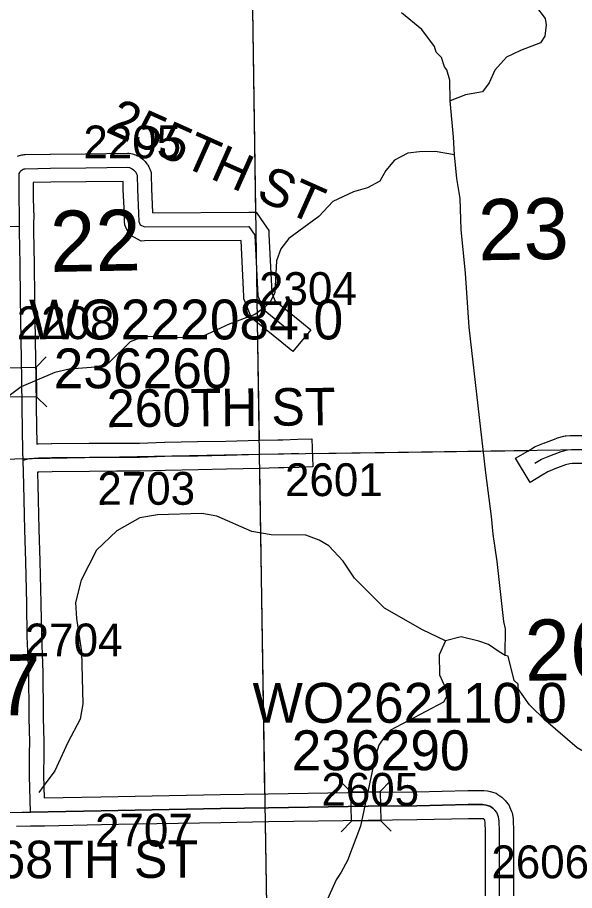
# Model space of a CAD drawing. Extents: x 23.6 to 68.7, y -63 to -29.
# Drawn here: x 54.174 to 55.361, y -50.351 to -48.49 of the extents above; entities that cross this region are included whole.
import ezdxf

# ---------------------------------------------------------------- set-up
doc = ezdxf.new("R2010")
doc.units = 0
for name, color, linetype in [('tdCoHydroRiver', 7, 'Continuous'), ('tdCoSecRdNmbr', 7, 'Continuous'), ('tdCoSecRdTxt', 7, 'Continuous'), ('tdCoSecRteBand', 7, 'Continuous'), ('tdCoSecRteCL', 7, 'Continuous'), ('tdCoSectLine', 7, 'Continuous'), ('tdCoSectLinePart', 7, 'Continuous'), ('tdCoSectNmbr', 7, 'Continuous'), ('tdCoStrucSec', 7, 'Continuous'), ('tdCoStrucSecCoName', 7, 'Continuous'), ('tdCoStrucSecFHWANum', 7, 'Continuous'), ('tdCoSurfGravel', 7, 'Continuous')]:
    doc.layers.add(name, color=color, linetype=linetype)

msp = doc.modelspace()

# ---------------------------------------------------------------- linework, layer by layer
at = {"layer": 'tdCoHydroRiver'}
for points in [[(55.2779, -48.4648), (55.2987, -48.4914), (55.3005, -48.5056), (55.2976, -48.5293), (55.2883, -48.5436), (55.2459, -48.5599), (55.2161, -48.5745), (55.1912, -48.6017), (55.1789, -48.6287), (55.1649, -48.6478), (55.1287, -48.6545), (55.0957, -48.6676)], [(55.0957, -48.6676), (55.0951, -48.6234), (55.0886, -48.6014), (55.0837, -48.5951), (55.0772, -48.5747), (55.066, -48.5638), (55.0627, -48.5512), (55.0354, -48.5152), (54.9923, -48.4794)], [(55.105, -48.7827), (55.103, -48.7448), (55.0957, -48.6676)], [(55.105, -48.7827), (55.0639, -48.7753), (55.0307, -48.7757), (55.0055, -48.7792), (54.9773, -48.7938), (54.9586, -48.8161), (54.9463, -48.8383), (54.9196, -48.8529), (54.8897, -48.8611), (54.8458, -48.8822), (54.8162, -48.9141), (54.752, -48.9607), (54.735, -48.983), (54.7258, -49.0084), (54.7219, -49.0763), (54.7127, -49.0954), (54.7002, -49.1082), (54.6799, -49.1226), (54.6249, -49.1438), (54.5605, -49.1731), (54.4437, -49.1698), (54.4138, -49.1812), (54.3686, -49.2259), (54.3497, -49.2341), (54.2835, -49.2396), (54.2536, -49.2463), (54.1814, -49.2772), (54.1532, -49.2981)], [(55.213, -49.8501), (55.2138, -49.7932), (55.2105, -49.7775), (55.1963, -49.6498), (55.1877, -49.5915), (55.184, -49.5536), (55.1718, -49.4607), (55.1364, -49.1501), (55.1287, -49.035), (55.1196, -48.9419), (55.1172, -48.8757), (55.1104, -48.8331), (55.105, -48.7827)], [(55.0863, -49.8185), (55.0371, -49.7954), (54.956, -49.7491), (54.892, -49.6851), (54.8679, -49.6491), (54.8375, -49.6164), (54.8169, -49.604), (54.7883, -49.5933), (54.7141, -49.5926), (54.673, -49.5852), (54.5984, -49.553), (54.5667, -49.5471), (54.4721, -49.5499), (54.4343, -49.5566), (54.3857, -49.5841), (54.342, -49.6257), (54.3096, -49.6892), (54.2976, -49.7367), (54.2996, -49.7714), (54.3099, -49.8423), (54.3129, -49.9528), (54.307, -49.986), (54.2808, -50.0353), (54.2531, -50.0956), (54.2282, -50.1291), (54.2189, -50.1418)], [(55.213, -49.8501), (55.2002, -49.8423), (55.1779, -49.8268), (55.1573, -49.8192), (55.1193, -49.8102), (55.0863, -49.8185)], [(55.0863, -49.8185), (55.0725, -49.8486), (55.073, -49.8913), (55.086, -49.9195), (55.0878, -49.9384), (55.0816, -49.9496), (54.9687, -50.0094), (54.9562, -50.0237), (54.9438, -50.0412), (54.9362, -50.0666), (54.9049, -50.2138), (54.8774, -50.2868), (54.8635, -50.3122), (54.8527, -50.3281), (54.822, -50.3979)], [(55.7437, -50.1355), (55.7215, -50.1279), (55.4416, -50.0808), (55.394, -50.0625), (55.3669, -50.047), (55.2999, -49.9895), (55.2648, -49.9552), (55.2407, -49.9207), (55.2406, -49.9113), (55.2326, -49.9035), (55.2193, -49.8515), (55.213, -49.8501)]]:
    msp.add_lwpolyline(points, dxfattribs=at)
at = {"layer": 'tdCoSecRteBand'}
for points in [[(54.1734, -48.7856), (54.1759, -48.7848), (54.1782, -48.784), (54.1806, -48.7831), (54.1832, -48.7827), (54.1856, -48.7824), (54.1877, -48.782), (54.1897, -48.782), (54.2435, -48.7808), (54.2437, -48.7808), (54.2439, -48.7808), (54.3189, -48.7803), (54.4082, -48.7789), (54.4117, -48.7788), (54.4152, -48.7796), (54.4186, -48.7803), (54.4206, -48.7808), (54.4226, -48.7815), (54.4258, -48.7827), (54.4278, -48.7835), (54.4296, -48.7844), (54.4327, -48.7861), (54.4345, -48.7871), (54.4361, -48.7883), (54.439, -48.7904), (54.4406, -48.7916), (54.4421, -48.793), (54.4446, -48.7955), (54.4461, -48.7969), (54.4474, -48.7985), (54.4495, -48.8013), (54.4508, -48.8029), (54.4518, -48.8047), (54.4536, -48.8077), (54.4546, -48.8095), (54.4554, -48.8114), (54.4567, -48.8146), (54.4588, -48.8199), (54.4589, -48.8257), (54.4592, -48.8545), (54.4615, -48.906), (54.6667, -48.905), (54.6826, -48.9049), (54.6916, -48.918), (54.7044, -48.9368), (54.7092, -48.9438), (54.7096, -48.9523), (54.7157, -49.0766), (54.7224, -49.093), (54.7754, -49.1363), (54.7986, -49.1553), (54.7607, -49.2018), (54.7374, -49.1828), (54.6784, -49.1346), (54.6725, -49.1297), (54.6696, -49.1226), (54.6582, -49.0943), (54.6563, -49.0896), (54.6561, -49.0846), (54.6502, -48.965), (54.4444, -48.9661), (54.4372, -48.9662), (54.4307, -48.9629), (54.4215, -48.9582), (54.4121, -48.9535), (54.4078, -48.9439), (54.4047, -48.9372), (54.4022, -48.9316), (54.402, -48.9255), (54.4016, -48.9088), (54.3992, -48.8566), (54.3992, -48.8561), (54.3992, -48.8556), (54.399, -48.839), (54.3197, -48.8403), (54.3196, -48.8403), (54.3194, -48.8403), (54.2445, -48.8408), (54.2071, -48.8416), (54.2074, -48.8672), (54.2074, -48.8672), (54.2074, -48.8672), (54.2077, -48.905), (54.2079, -48.905), (54.2079, -48.9058), (54.2086, -48.9058), (54.2079, -48.9354), (54.2079, -48.9452), (54.209, -49.0157), (54.2102, -49.0864), (54.2116, -49.1765), (54.2116, -49.1765), (54.2116, -49.1766), (54.2126, -49.2608), (54.2134, -49.3205), (54.2147, -49.399), (54.2168, -49.3989), (54.2171, -49.3989), (54.2175, -49.3989), (54.2462, -49.398), (54.2465, -49.398), (54.2468, -49.398), (54.3267, -49.3974), (54.3844, -49.3969), (54.3846, -49.3969), (54.3847, -49.3969), (54.4339, -49.3969), (54.487, -49.3952), (54.4872, -49.3952), (54.4874, -49.3952), (54.5577, -49.3939), (54.6181, -49.3926), (54.6887, -49.391), (54.7288, -49.3901), (54.7395, -49.3898), (54.7714, -49.3888), (54.8014, -49.3879), (54.8033, -49.4479), (54.7733, -49.4488), (54.7414, -49.4498), (54.7414, -49.4498), (54.7414, -49.4498), (54.7305, -49.4501), (54.7304, -49.4501), (54.7303, -49.4501), (54.69, -49.451), (54.6195, -49.4526), (54.6195, -49.4526), (54.6195, -49.4526), (54.559, -49.4539), (54.5589, -49.4539), (54.5589, -49.4539), (54.4887, -49.4552), (54.4353, -49.4569), (54.4348, -49.4569), (54.4343, -49.4569), (54.3848, -49.4569), (54.3272, -49.4574), (54.3272, -49.4574), (54.3272, -49.4574), (54.2476, -49.458), (54.2195, -49.4588), (54.2163, -49.459), (54.2164, -49.4624), (54.217, -49.4855), (54.2171, -49.4856), (54.2171, -49.4857), (54.2192, -49.5814), (54.2212, -49.6484), (54.2212, -49.6484), (54.2212, -49.6485), (54.2236, -49.7387), (54.2236, -49.739), (54.2236, -49.7392), (54.2245, -49.8083), (54.2276, -49.8862), (54.2276, -49.8868), (54.2276, -49.8874), (54.2276, -49.8989), (54.2282, -49.9621), (54.2287, -49.983), (54.2287, -49.983), (54.2287, -49.9831), (54.2297, -50.0331), (54.2297, -50.0335), (54.2297, -50.0339), (54.2296, -50.0588), (54.2294, -50.1061), (54.2304, -50.1535), (54.3514, -50.1513), (54.4242, -50.1497), (54.4242, -50.1497), (54.4242, -50.1497), (54.6061, -50.1464), (54.6061, -50.1464), (54.6061, -50.1464), (54.7079, -50.1446), (54.708, -50.1446), (54.708, -50.1446), (54.9204, -50.1415), (54.9205, -50.1415), (54.9206, -50.1415), (55.0243, -50.1405), (55.1339, -50.1379), (55.1342, -50.1379), (55.1346, -50.1379), (55.1649, -50.1379), (55.1664, -50.1379), (55.1678, -50.138), (55.1758, -50.1388), (55.1787, -50.1391), (55.1815, -50.1399), (55.1892, -50.1422), (55.1937, -50.1436), (55.1975, -50.1462), (55.2039, -50.1505), (55.2063, -50.1521), (55.2083, -50.1541), (55.2126, -50.1585), (55.2141, -50.16), (55.2154, -50.1617), (55.2193, -50.1669), (55.2216, -50.17), (55.2231, -50.1737), (55.2267, -50.1827), (55.2279, -50.1857), (55.2285, -50.1889), (55.23, -50.1982), (55.2303, -50.2001), (55.2304, -50.202), (55.2312, -50.2234), (55.2312, -50.2239), (55.2312, -50.2245), (55.2312, -50.315), (55.2312, -50.3624)], [(55.3857, -49.4409), (55.356, -49.4406), (55.3514, -49.4411), (55.3416, -49.4437), (55.319, -49.4522), (55.3041, -49.4583), (55.2921, -49.4654), (55.2664, -49.4809), (55.2355, -49.4294), (55.2613, -49.414), (55.2752, -49.4056), (55.2772, -49.4044), (55.2794, -49.4035), (55.2968, -49.3965), (55.2971, -49.3963), (55.2975, -49.3962), (55.3218, -49.387), (55.3233, -49.3865), (55.3247, -49.3861), (55.3384, -49.3824), (55.3408, -49.3818), (55.3433, -49.3816), (55.352, -49.3808), (55.3535, -49.3806), (55.3551, -49.3806), (55.3858, -49.3809)], [(55.1712, -50.3626), (55.1712, -50.315), (55.1712, -50.225), (55.1705, -50.2061), (55.1698, -50.202), (55.1689, -50.1997), (55.1687, -50.1994), (55.1678, -50.1986), (55.1676, -50.1984), (55.1671, -50.1982), (55.1635, -50.1979), (55.1349, -50.1979), (55.0255, -50.2004), (55.0253, -50.2004), (55.0251, -50.2005), (54.9212, -50.2015), (54.7089, -50.2046), (54.6071, -50.2064), (54.4254, -50.2097), (54.3526, -50.2112), (54.3526, -50.2112), (54.3526, -50.2112), (54.2314, -50.2135), (54.2314, -50.2137), (54.2016, -50.2141), (54.1717, -50.2147)]]:
    msp.add_lwpolyline(points, dxfattribs=at)
at = {"layer": 'tdCoSecRteCL'}
for points in [[(54.1779, -48.935), (54.1779, -48.9159), (54.1774, -48.8676), (54.1769, -48.8246), (54.1774, -48.8222), (54.1784, -48.8199), (54.1797, -48.8178), (54.1814, -48.8159), (54.1833, -48.8144), (54.1855, -48.8132), (54.1879, -48.8124), (54.1903, -48.812), (54.2441, -48.8108), (54.3192, -48.8103), (54.4087, -48.8089), (54.4121, -48.8096), (54.4153, -48.8108), (54.4184, -48.8125), (54.4212, -48.8146), (54.4237, -48.817), (54.4258, -48.8197), (54.4276, -48.8227), (54.4289, -48.826), (54.4292, -48.8553), (54.4316, -48.9077), (54.432, -48.9247), (54.4351, -48.9315), (54.4443, -48.9361), (54.6668, -48.935), (54.6797, -48.9537), (54.686, -49.0831), (54.6974, -49.1114), (54.7564, -49.1596)], [(53.6787, -48.9444), (53.7841, -48.9416), (53.8354, -48.9414), (53.9453, -48.9386), (53.992, -48.9376), (54.114, -48.9362), (54.1714, -48.9348), (54.1779, -48.935)], [(54.1855, -49.4333), (54.1849, -49.4144), (54.1834, -49.321), (54.1826, -49.2611), (54.1816, -49.177), (54.1802, -49.0869), (54.179, -49.0162), (54.1779, -48.9455), (54.1779, -48.935)], [(55.2767, -49.4397), (55.2907, -49.4313), (55.3081, -49.4243), (55.3324, -49.4151), (55.3461, -49.4114), (55.3548, -49.4106), (55.386, -49.411), (55.4467, -49.4095), (55.5046, -49.4083), (55.5771, -49.4077), (55.6064, -49.4073), (55.639, -49.4068), (55.7273, -49.4059), (55.8439, -49.4037), (55.8801, -49.4036), (55.9342, -49.4024)], [(54.1855, -49.4333), (54.1986, -49.4298), (54.2183, -49.4288), (54.2471, -49.428), (54.327, -49.4274), (54.3847, -49.4269), (54.4343, -49.4269), (54.4879, -49.4252), (54.5583, -49.4239), (54.6188, -49.4226), (54.6893, -49.421), (54.7296, -49.4201), (54.7405, -49.4198), (54.7724, -49.4188)], [(54.2011, -50.1841), (54.1994, -50.1063), (54.1996, -50.0587), (54.1997, -50.0337), (54.1987, -49.9837), (54.1982, -49.9627), (54.1976, -49.899), (54.1976, -49.8874), (54.1945, -49.8091), (54.1936, -49.7396), (54.1912, -49.6493), (54.1892, -49.5822), (54.1871, -49.4864), (54.1855, -49.4333)], [(55.2012, -50.3626), (55.2012, -50.315), (55.2012, -50.2245), (55.2004, -50.2031), (55.1989, -50.1939), (55.1953, -50.1849), (55.1914, -50.1797), (55.187, -50.1753), (55.1806, -50.171), (55.1729, -50.1687), (55.1649, -50.1679), (55.1346, -50.1679), (55.0248, -50.1705), (54.9209, -50.1715), (54.7084, -50.1746), (54.6066, -50.1764), (54.4248, -50.1797), (54.352, -50.1813), (54.2011, -50.1841)], [(53.5834, -50.1924), (53.6699, -50.1905), (53.701, -50.1896), (53.7648, -50.1899), (53.8315, -50.1897), (53.9157, -50.1881), (53.9512, -50.1871), (54.0582, -50.1858), (54.0961, -50.185), (54.1834, -50.1843), (54.2011, -50.1841)]]:
    msp.add_lwpolyline(points, dxfattribs=at)
at = {"layer": 'tdCoSectLine'}
for points in [[(54.6736, -48.4229), (54.689, -49.421)], [(53.684, -49.4397), (54.689, -49.421)], [(54.689, -49.421), (55.6764, -49.4064)], [(54.689, -49.421), (54.705, -50.4269)]]:
    msp.add_lwpolyline(points, dxfattribs=at)
at = {"layer": 'tdCoSectLinePart'}
for points in [[(54.6736, -48.4229), (54.6811, -48.9091)], [(54.6847, -49.14), (54.6885, -49.3906)], [(54.802, -49.4193), (55.2639, -49.4125)], [(54.6895, -49.4506), (54.7005, -50.1447)], [(54.7015, -50.2054), (54.705, -50.4269)]]:
    msp.add_lwpolyline(points, dxfattribs=at)
at = {"layer": 'tdCoStrucSec'}
for p, q in [((54.2132, -49.2355), (54.2351, -49.2131)), ((54.2141, -49.2981), (54.2365, -49.32)), ((54.8844, -50.1407), (54.8619, -50.1189)), ((54.947, -50.1398), (54.9688, -50.1173)), ((54.8853, -50.2033), (54.8635, -50.2257)), ((54.9479, -50.2024), (54.9703, -50.2242))]:
    msp.add_line(p, q, dxfattribs=at)
for points in [[(54.1515, -49.299), (54.1506, -49.2364), (54.2132, -49.2355), (54.2141, -49.2981)], [(54.8844, -50.1407), (54.947, -50.1398), (54.9479, -50.2024), (54.8853, -50.2033)]]:
    msp.add_lwpolyline(points, close=True, dxfattribs=at)
at = {"layer": 'tdCoSurfGravel'}
for points in [[(54.1779, -48.935), (54.1779, -48.9159), (54.1774, -48.8676), (54.1769, -48.8246), (54.1774, -48.8222), (54.1784, -48.8199), (54.1797, -48.8178), (54.1814, -48.8159), (54.1833, -48.8144), (54.1855, -48.8132), (54.1879, -48.8124), (54.1903, -48.812), (54.2441, -48.8108), (54.3192, -48.8103), (54.4087, -48.8089), (54.4121, -48.8096), (54.4153, -48.8108), (54.4184, -48.8125), (54.4212, -48.8146), (54.4237, -48.817), (54.4258, -48.8197), (54.4276, -48.8227), (54.4289, -48.826), (54.4292, -48.8553), (54.4316, -48.9077), (54.432, -48.9247), (54.4351, -48.9315), (54.4443, -48.9361), (54.6668, -48.935), (54.6797, -48.9537), (54.686, -49.0831), (54.6974, -49.1114), (54.7564, -49.1596)], [(53.6787, -48.9444), (53.7841, -48.9416), (53.8354, -48.9414), (53.9453, -48.9386), (53.992, -48.9376), (54.114, -48.9362), (54.1714, -48.9348), (54.1779, -48.935)], [(54.1855, -49.4333), (54.1849, -49.4144), (54.1834, -49.321), (54.1826, -49.2611), (54.1816, -49.177), (54.1802, -49.0869), (54.179, -49.0162), (54.1779, -48.9455), (54.1779, -48.935)], [(54.1855, -49.4333), (54.1986, -49.4298), (54.2183, -49.4288), (54.2471, -49.428), (54.327, -49.4274), (54.3847, -49.4269), (54.4343, -49.4269), (54.4879, -49.4252), (54.5583, -49.4239), (54.6188, -49.4226), (54.6893, -49.421)], [(54.6893, -49.421), (54.7296, -49.4201), (54.7405, -49.4198), (54.7724, -49.4188)], [(55.2767, -49.4397), (55.2907, -49.4313), (55.3081, -49.4243), (55.3324, -49.4151), (55.3461, -49.4114), (55.3548, -49.4106), (55.386, -49.411), (55.4467, -49.4095), (55.5046, -49.4083), (55.5771, -49.4077), (55.6064, -49.4073)], [(54.2011, -50.1841), (54.1994, -50.1063), (54.1996, -50.0587), (54.1997, -50.0337), (54.1987, -49.9837), (54.1982, -49.9627), (54.1976, -49.899), (54.1976, -49.8874), (54.1945, -49.8091), (54.1936, -49.7396), (54.1912, -49.6493), (54.1892, -49.5822), (54.1871, -49.4864), (54.1855, -49.4333)], [(53.5834, -50.1924), (53.6699, -50.1905), (53.701, -50.1896), (53.7648, -50.1899), (53.8315, -50.1897), (53.9157, -50.1881), (53.9512, -50.1871), (54.0582, -50.1858), (54.0961, -50.185), (54.1834, -50.1843), (54.2011, -50.1841), (54.352, -50.1813), (54.4248, -50.1797), (54.6066, -50.1764), (54.7084, -50.1746), (54.9209, -50.1715), (55.0248, -50.1705), (55.1346, -50.1679), (55.1649, -50.1679), (55.1729, -50.1687), (55.1806, -50.171), (55.187, -50.1753), (55.1914, -50.1797)], [(55.2012, -50.3626), (55.2012, -50.315), (55.2012, -50.2245), (55.2004, -50.2031), (55.1989, -50.1939), (55.1953, -50.1849), (55.1914, -50.1797)]]:
    msp.add_lwpolyline(points, dxfattribs=at)

# ---------------------------------------------------------------- texts
at = {"layer": 'tdCoSecRdNmbr'}
for s, rotation, p in [('2205', 0.0412, (54.3142, -48.79)), ('2304', 0.0414, (54.6887, -49.1027)), ('2208', 0.0411, (54.1721, -49.1755)), ('2601', 0.0415, (54.7439, -49.5102)), ('2703', 0.0412, (54.344, -49.5287)), ('2704', 0.041, (54.1892, -49.8519)), ('2605', 0.0416, (54.8215, -50.1704)), ('2707', 0.0411, (54.339, -50.2572)), ('2606', 0.0416, (55.1838, -50.325))]:
    msp.add_text(s, height=0.07, rotation=rotation, dxfattribs=at).set_placement(p)
at = {"layer": 'tdCoSecRdTxt'}
for s, rotation, p in [('255TH ST', 335.9535, (54.3591, -48.7325)), ('260TH ST', 0.4942, (54.3643, -49.3632)), ('268TH ST', 0.1582, (54.0712, -50.3252))]:
    msp.add_text(s, height=0.08, rotation=rotation, dxfattribs=at).set_placement(p)
at = {"layer": 'tdCoSectNmbr'}
for s, rotation, p in [('23', 1.0417, (55.1564, -49.0075)), ('22', 1.0411, (54.2442, -49.0322)), ('26', 1.0418, (55.2558, -49.9041)), ('27', 1.0409, (54.0315, -49.9799))]:
    msp.add_text(s, height=0.13, rotation=rotation, dxfattribs=at).set_placement(p)
at = {"layer": 'tdCoStrucSecCoName'}
for s, p in [('WO222084.0', (54.1982, -49.176)), ('WO262110.0', (54.6747, -49.9934))]:
    msp.add_text(s, height=0.085, dxfattribs=at).set_placement(p)
at = {"layer": 'tdCoStrucSecFHWANum'}
for s, p in [('236260', (54.2508, -49.2802)), ('236290', (54.7582, -50.0945))]:
    msp.add_text(s, height=0.085, dxfattribs=at).set_placement(p)

doc.saveas('drawing.dxf')
